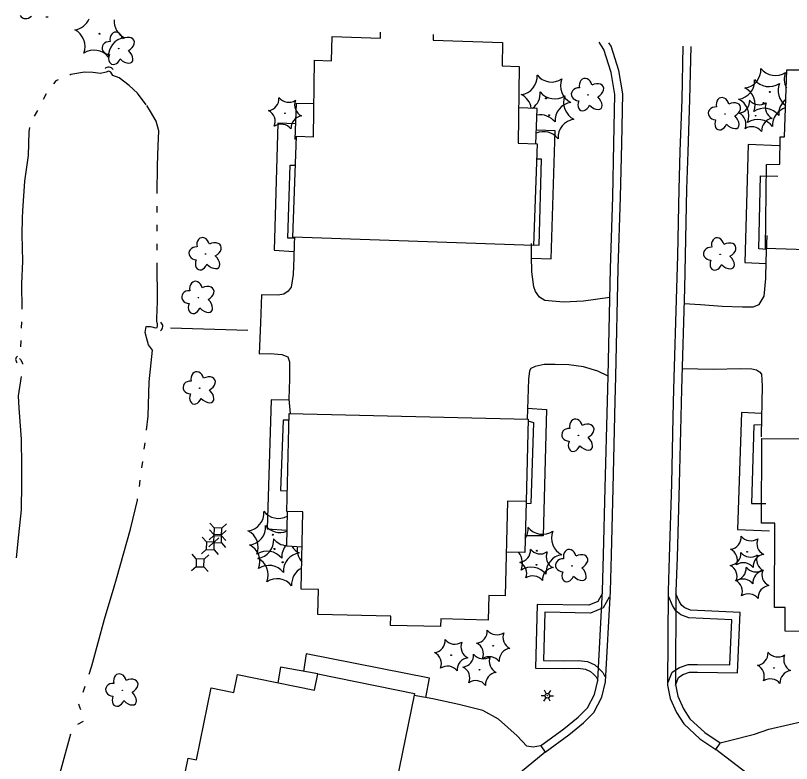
# Model space of a CAD drawing. Extents: x 588843 to 2552415, y 180129 to 269402.
# Drawn here: x 608129 to 608376.4, y 183958.2 to 184196.8 of the extents above; entities that cross this region are included whole.
import ezdxf

# ---------------------------------------------------------------- set-up
doc = ezdxf.new("R2010")
doc.units = 0
for name, color, linetype in [('E_BLD', 7, 'Continuous'), ('E_BLD_HvyDash', 7, 'Continuous'), ('E_DRN', 7, 'Continuous'), ('E_DRN_RipRap', 7, 'Continuous'), ('E_DWY', 7, 'Continuous'), ('E_LAND_Vegetation', 7, 'Continuous'), ('E_LTG', 7, 'Continuous'), ('E_PATH_Sidewalk', 7, 'Continuous'), ('E_RDWY', 7, 'Continuous'), ('E_RDWY_C_and_G', 7, 'Continuous'), ('E_UTL_AG_Bold', 7, 'Continuous'), ('E_WTR_P', 7, 'Continuous')]:
    doc.layers.add(name, color=color, linetype=linetype)

# ---------------------------------------------------------------- blocks, each defined once
blk = doc.blocks.new('DTRE_4')
at = {"layer": 'E_LAND_Vegetation'}
blk.add_circle((-0.6, 0), 0.601, dxfattribs=at)
for centre, major_axis, ratio in [((-6.1, 17.5), (4.5, -16.3), 0.782863), ((13.3, 9), (-17.3, -9.6), 0.691916), ((-19.3, 0.5), (16.2, -0.4), 0.832022), ((-8.2, -17.2), (5.9, 15.9), 0.716896), ((11.6, -12.2), (-16.4, 15), 0.560249)]:
    blk.add_ellipse(centre, major_axis=major_axis, ratio=ratio, start_param=1.570796, end_param=4.712389, dxfattribs=at)
blk = doc.blocks.new('CTRE_4')
at = {"layer": 'E_LAND_Vegetation'}
blk.add_circle((0, 0), 0.733, dxfattribs=at)
for centre, start, end in [((-39.3, 29.4), 280.2067, 5.9716), ((5.9, 49), 220.2113, 305.9762), ((45.4, 19.3), 160.2113, 245.9762), ((-45.4, -19.3), 340.2113, 65.9762), ((39.5, -29.6), 100.2511, 185.9272), ((-5.9, -49), 40.2113, 125.9762)]:
    blk.add_arc(centre, 25.8, start, end, dxfattribs=at)
blk = doc.blocks.new('PED_3')
at = {"layer": 'E_UTL_AG_Bold'}
for p, q in [((-8.2, 8.2), (-17.5, 17.5)), ((8.2, 8.2), (17.5, 17.5)), ((-8.2, -8.2), (-17.5, -17.5)), ((8.2, -8.2), (17.5, -17.5))]:
    blk.add_line(p, q, dxfattribs=at)
blk.add_lwpolyline([(-8.2, -8.2), (8.2, -8.2), (8.2, 8.2), (-8.2, 8.2)], close=True, dxfattribs=at)
blk = doc.blocks.new('LPOL_4')
at = {"layer": 'E_LTG'}
for p, q in [((-13.1, 0), (-4.9, 0)), ((-2.5, 4.3), (-6.6, 11.4)), ((2.5, 4.3), (6.6, 11.4)), ((4.9, 0), (13.1, 0)), ((-6.6, -11.4), (-2.5, -4.3)), ((6.6, -11.4), (2.5, -4.3))]:
    blk.add_line(p, q, dxfattribs=at)
for radius in [4.92, 4.92, 4.92, 0.41]:
    blk.add_circle((0, 0), radius, dxfattribs=at)
blk = doc.blocks.new('CULV2_4')
at = {"layer": 'E_DRN'}
blk.add_arc((65, 48), 80.7, 216.8699, 323.1301, dxfattribs=at)

msp = doc.modelspace()

# ---------------------------------------------------------------- linework, layer by layer
at = {"layer": 'E_BLD'}
for points in [[(608262.19, 184190.67), (608262.19, 184190.67), (608262.16, 184188.92), (608284.27, 184188.1), (608284.15, 184180.67), (608289.62, 184180.47), (608289.24, 184156.09), (608295.3, 184155.82), (608294.21, 184123.41), (608217.41, 184126.03), (608218.6, 184158.27), (608224.03, 184158.08), (608224.37, 184182.5), (608229.82, 184182.31), (608229.94, 184190.09), (608245.35, 184189.55), (608245.37, 184191.45), (608245.37, 184191.45)], [(608434.51, 184182.1), (608434.51, 184182.1), (608434.44, 184177.01), (608439.5, 184176.85), (608439.13, 184153.2), (608444.62, 184153.07), (608443.53, 184119.99), (608368.15, 184122.44), (608368.49, 184149.29), (608372.67, 184149.32), (608372.83, 184158.03), (608374.24, 184158.01), (608375, 184179.45), (608380.36, 184179.41), (608380.44, 184185.21), (608380.44, 184185.21)]]:
    msp.add_lwpolyline(points, dxfattribs=at)
for points in [[(608216.22, 184069.81), (608292.44, 184068.02), (608291.82, 184041.76), (608285.89, 184041.9), (608285.18, 184011.69), (608279.91, 184011.82), (608279.72, 184003.95), (608264.63, 184004.31), (608264.57, 184001.86), (608248.57, 184002.24), (608248.64, 184005.19), (608225.45, 184005.73), (608225.64, 184013.67), (608220.06, 184013.8), (608220.64, 184038.47), (608215.48, 184038.59)], [(608366.99, 184061.89), (608444.63, 184061.61), (608444.53, 184033.47), (608436.43, 184033.5), (608436.34, 184008.1), (608430.09, 184008.12), (608430.07, 184001), (608413.8, 184001.06), (608413.79, 183998.25), (608399.16, 183998.31), (608399.17, 184000.32), (608374.43, 184000.41), (608374.46, 184007.97), (608371.03, 184007.98), (608371.13, 184034.81), (608366.89, 184034.83)], [(608256.21, 183980.5), (608240.82, 183905.16), (608210.08, 183911.44), (608211.27, 183917.28), (608186.99, 183922.24), (608188.09, 183927.62), (608180.2, 183929.24), (608183.2, 183943.93), (608180.87, 183944.41), (608184.03, 183959.89), (608186.71, 183959.34), (608191.41, 183982.34), (608198.67, 183980.86), (608199.84, 183986.57), (608224.3, 183981.57), (608225.37, 183986.8)]]:
    msp.add_lwpolyline(points, close=True, dxfattribs=at)
at = {"layer": 'E_BLD_HvyDash'}
for points in [[(608218.16, 184157.21), (608218.64, 184168.85), (608223.9, 184168.66)], [(608294.95, 184155.74), (608295.36, 184167.14), (608289.44, 184167.35)], [(608291.82, 184041.76), (608291.38, 184025.5), (608285.51, 184025.61)], [(608215.66, 184038.58), (608215.37, 184027.58), (608220.38, 184027.29)], [(608225.45, 183986.78), (608213.47, 183988.91), (608212.67, 183983.95)]]:
    msp.add_lwpolyline(points, dxfattribs=at)
at = {"layer": 'E_DRN_RipRap'}
msp.add_lwpolyline([(608203.08, 184096.32), (608178.4, 184097.08)], dxfattribs=at)
at = {"layer": 'E_DWY'}
for points in [[(608217.97, 184125.94), (608217.9, 184124.05), (608217.74, 184119.45), (608217.54, 184114.16), (608216.91, 184110.16), (608215.98, 184108.82), (608214.57, 184107.9), (608212.7, 184107.57), (608207.4, 184107.67), (608207.08, 184098.75), (608206.72, 184088.86), (608210.25, 184088.93), (608213.97, 184088.6), (608215.8, 184087.85), (608216.43, 184086.26), (608216.43, 184080.76), (608216.2, 184074.4), (608216.59, 184069.8)], [(608342.13, 184104.92), (608347.41, 184104.63), (608354.35, 184104.09), (608360.82, 184103.85), (608364.25, 184103.82), (608366.14, 184104.54), (608367.71, 184107.23), (608368.3, 184112.89), (608368.41, 184118.48), (608368.7, 184126.61)], [(608318.49, 184106.77), (608310.09, 184105.7), (608303.71, 184105.34), (608297.84, 184105.85), (608296.11, 184106.89), (608294.81, 184108.7), (608294.27, 184110.19), (608293.66, 184115.02), (608293.55, 184120.03), (608293.57, 184124.05)], [(608317.94, 184081.68), (608314.64, 184083.37), (608310.08, 184084.71), (608305.4, 184085.37), (608301.09, 184085.43), (608297.56, 184085.46), (608294.69, 184084.78), (608293.29, 184084.15), (608292.88, 184083.48), (608292.58, 184080.74), (608292.21, 184068.02)], [(608341.54, 184084.15), (608351.56, 184083.99), (608360.2, 184084.16), (608363.82, 184084.03), (608365.28, 184083.78), (608366.24, 184083.16), (608366.9, 184082.35), (608367.05, 184078.52), (608366.79, 184063.04), (608366.77, 184062.55), (608366.76, 184062.35)], [(608316.15, 184012.51), (608314.65, 184009.83), (608311.86, 184008.66), (608295.3, 184008.96), (608294.85, 183988.59), (608304.06, 183988.45), (608308.38, 183988.58), (608310.73, 183988.3), (608312.37, 183987.56), (608313.32, 183986.74), (608314.17, 183985.82), (608314.67, 183984.82)], [(608318.33, 184011.29), (608316.41, 184007.86), (608312.34, 184006.15), (608297.74, 184006.42), (608297.41, 183991.05), (608304.04, 183990.95), (608308.49, 183991.09), (608311.41, 183990.74), (608313.73, 183989.68), (608315.05, 183988.54), (608316.24, 183987.26), (608316.9, 183985.94)], [(608337.13, 183984.18), (608338.42, 183987.31), (608340.74, 183988.85), (608343.51, 183989.79), (608346.49, 183989.8), (608356.82, 183989.66), (608357.42, 184004.02), (608343.71, 184004.61), (608341.17, 184005.65), (608339.58, 184006.85), (608338.51, 184008.6), (608337.29, 184011.33)], [(608339.44, 183983.23), (608340.44, 183985.65), (608341.84, 183986.58), (608343.93, 183987.29), (608346.48, 183987.3), (608359.22, 183987.13), (608360.02, 184006.41), (608344.26, 184007.09), (608342.42, 184007.84), (608341.47, 184008.56), (608340.73, 184009.76), (608339.58, 184012.35)], [(608296.44, 183963.89), (608294.03, 183963.42), (608292.09, 183963.78), (608288.97, 183967.03), (608282.98, 183972.35), (608277.99, 183975.08), (608270.41, 183977.02), (608262.04, 183978.8), (608256.1, 183979.94)], [(608369.25, 183969.11), (608382.14, 183972.08), (608396.26, 183974.86), (608401.24, 183975.57)], [(608353.72, 183964.77), (608356.67, 183965.55), (608364.68, 183967.51), (608369.25, 183969.11)]]:
    msp.add_lwpolyline(points, dxfattribs=at)
at = {"layer": 'E_LAND_Vegetation'}
for centre in [(608155.81, 184190.95), (608369.49, 184172.39), (608298.17, 184170.3), (608367.5, 184168.84), (608299.15, 184164.94), (608211.05, 184031.15), (608211.57, 184026.62), (608295.28, 184026.06), (608214.19, 184022.39)]:
    msp.add_circle(centre, 0.167, dxfattribs=at)
for centre, radius, start, end in [((608147.09, 184198.01), 5.9, 278.0212, 337.3432), ((608166.34, 184194.97), 5.9, 176.1236, 243.7907), ((608145.28, 184186.92), 5.9, 338.0258, 63.7907), ((608164.57, 184183.83), 5.91, 98.0656, 183.7417), ((608154.03, 184179.81), 5.9, 38.0258, 123.7907), ((608360.78, 184179.45), 5.9, 278.0212, 3.7861), ((608371.27, 184183.53), 5.9, 218.0258, 303.7907), ((608289.46, 184177.36), 5.9, 278.0212, 3.7861), ((608299.95, 184181.44), 5.9, 218.0258, 303.7907), ((608380.03, 184176.42), 5.9, 158.0258, 207.5681), ((608308.71, 184174.33), 5.9, 158.0258, 243.7907), ((608358.78, 184175.9), 5.9, 278.0212, 3.7861), ((608369.28, 184179.97), 5.9, 218.0258, 303.7907), ((608378.03, 184172.86), 5.9, 158.0258, 234.3821), ((608290.44, 184172), 5.9, 305.4476, 3.7861), ((608300.93, 184176.07), 5.9, 218.0258, 303.7907), ((608358.96, 184168.37), 5.9, 338.0258, 63.7907), ((608287.64, 184166.28), 5.9, 9.0542, 63.7907), ((608309.69, 184168.96), 5.9, 158.0258, 243.7907), ((608356.97, 184164.81), 5.9, 338.0258, 63.7907), ((608378.25, 184165.28), 5.91, 127.3836, 183.7417), ((608306.93, 184163.19), 5.91, 98.0656, 183.7417), ((608367.71, 184161.26), 5.9, 38.0258, 123.7907), ((608376.26, 184161.72), 5.91, 106.5726, 183.7417), ((608296.39, 184159.17), 5.9, 38.0258, 100.8555), ((608307.91, 184157.83), 5.91, 98.0656, 183.7417), ((608365.72, 184157.7), 5.9, 38.0258, 123.7907), ((608297.37, 184153.81), 5.9, 38.0258, 112.8927), ((608202.33, 184038.21), 5.9, 278.0212, 3.7861), ((608212.83, 184042.28), 5.9, 218.0258, 298.1863), ((608202.86, 184033.68), 5.9, 278.0212, 3.7861), ((608213.35, 184037.75), 5.9, 218.0258, 291.2428), ((608286.56, 184033.12), 5.9, 326.8029, 3.7861), ((608297.06, 184037.19), 5.9, 218.0258, 303.7907), ((608200.52, 184027.13), 5.9, 338.0258, 63.7907), ((608305.81, 184030.08), 5.9, 158.0258, 243.7907), ((608205.47, 184029.45), 5.9, 278.0212, 3.7861), ((608215.97, 184033.52), 5.9, 218.0258, 264.1531), ((608201.04, 184022.6), 5.9, 338.0258, 63.7907), ((608219.81, 184024.03), 5.91, 138.6286, 183.7417), ((608222.11, 184030.64), 5.9, 212.4773, 243.7907), ((608224.72, 184026.41), 5.9, 170.5865, 220.9552), ((608209.27, 184020.02), 5.9, 38.0258, 123.7907), ((608203.66, 184018.36), 5.9, 338.0258, 63.7907), ((608220.33, 184019.5), 5.91, 98.0656, 183.7417), ((608284.75, 184022.03), 5.9, 338.0258, 36.4043), ((608304.04, 184018.94), 5.91, 98.0656, 183.7417), ((608209.79, 184015.49), 5.9, 38.0258, 123.7907), ((608222.95, 184015.27), 5.91, 117.5113, 183.7417), ((608293.5, 184014.92), 5.9, 38.0258, 123.7907), ((608212.41, 184011.25), 5.9, 38.0258, 123.7907)]:
    msp.add_arc(centre, radius, start, end, dxfattribs=at)
for centre, major_axis, ratio, start_param, end_param in [((608132.88, 184199.26), (1.39, 3.35), 0.716896, 2.66101, 4.130026), ((608137.15, 184200.17), (-3.38, 3.34), 0.560249, 2.476985, 2.692078)]:
    msp.add_ellipse(centre, major_axis=major_axis, ratio=ratio, start_param=start_param, end_param=end_param, dxfattribs=at)
at = {"layer": 'E_PATH_Sidewalk'}
for points in [[(608218.36, 184162.21), (608212.64, 184162.42), (608211.46, 184121.87), (608217.81, 184121.54)], [(608293.57, 184119.33), (608299.86, 184119.11), (608301.05, 184159.95), (608295.11, 184160.17)], [(608372.49, 184155.21), (608362.57, 184155.57), (608361.59, 184117.95), (608368.39, 184117.71)], [(608293.57, 184123.63), (608296, 184123.56), (608296.7, 184150.9), (608295.15, 184150.95)], [(608217.97, 184125.79), (608215.89, 184125.79), (608216.64, 184149), (608217.95, 184148.99)], [(608368.54, 184122.11), (608366.06, 184122.3), (608366.52, 184145.62), (608372.1, 184145.51)], [(608216.23, 184074.05), (608210.51, 184074.18), (608209.21, 184033.05), (608215.5, 184032.63)], [(608292.31, 184071.53), (608298.31, 184071.12), (608297.23, 184030.76), (608291.53, 184030.86)], [(608366.9, 184069.8), (608360.54, 184070.14), (608359.18, 184032.83), (608369.46, 184032.45)], [(608216.17, 184067.72), (608214.37, 184067.74), (608213.55, 184045.31), (608215.64, 184045.13)], [(608292.42, 184067.45), (608294.22, 184066.94), (608293.28, 184041.09), (608291.8, 184041.04)], [(608366.84, 184066.16), (608364.48, 184066.15), (608363.67, 184041.17), (608368.27, 184041.1)], [(608259.87, 183979.22), (608260.99, 183985.44), (608221.73, 183993.14), (608220.89, 183987.59)]]:
    msp.add_lwpolyline(points, dxfattribs=at)
at = {"layer": 'E_RDWY'}
for points in [[(608297.91, 183961.87), (608288.26, 183953.87)], [(608362.34, 183955), (608352.32, 183962.7)]]:
    msp.add_lwpolyline(points, dxfattribs=at)
at = {"layer": 'E_RDWY_C_and_G'}
for points in [[(608316.53, 184024.69), (608317.06, 184046.08), (608317.74, 184073.81), (608317.94, 184081.71), (608318.7, 184116.11), (608319.44, 184138.9), (608319.82, 184155.94), (608320.14, 184171.58), (608318.99, 184178.62), (608316.62, 184185.87), (608315.14, 184188.23)], [(608319.03, 184024.62), (608319.56, 184046.02), (608320.24, 184073.75), (608320.44, 184081.65), (608321.2, 184116.05), (608321.94, 184138.83), (608322.32, 184155.89), (608322.64, 184171.75), (608321.43, 184179.21), (608318.9, 184186.94), (608318.18, 184188.09)], [(608341.79, 184187), (608341.42, 184170.01)], [(608344.29, 184186.88), (608343.92, 184169.96)], [(608341.42, 184170.04), (608340.86, 184153.35), (608340.51, 184141.4), (608340.07, 184120.25), (608339.77, 184109.73), (608338.85, 184077.64), (608338.61, 184068.75)], [(608343.92, 184169.96), (608343.36, 184153.27), (608343.01, 184141.34), (608342.57, 184120.19), (608342.27, 184109.66), (608341.35, 184077.57), (608341.11, 184068.68)], [(608338.61, 184068.73), (608338.16, 184047.43), (608337.47, 184024), (608337.08, 184013.19), (608336.9, 183983.16), (608337.78, 183978.9), (608339.8, 183974.47), (608342.1, 183970.83), (608347.26, 183966.11), (608352.32, 183962.7), (608353.66, 183964.69)], [(608341.11, 184068.68), (608340.66, 184047.36), (608339.97, 184023.91), (608339.58, 184013.14), (608339.41, 183983.41), (608340.18, 183979.68), (608342.01, 183975.66), (608344.03, 183972.45), (608348.81, 183968.08), (608353.72, 183964.77)], [(608296.44, 183963.89), (608303.89, 183969.3), (608308.47, 183973.01), (608311.38, 183975.95), (608313.59, 183980.23), (608314.66, 183984.64), (608316.19, 184013.25), (608316.53, 184024.69)], [(608296.5, 183963.81), (608297.91, 183961.87), (608305.41, 183967.32), (608310.15, 183971.15), (608313.42, 183974.46), (608315.95, 183979.35), (608317.14, 183984.28), (608318.69, 184013.14), (608319.03, 184024.61)]]:
    msp.add_lwpolyline(points, dxfattribs=at)
at = {"layer": 'E_WTR_P'}
for points in [[(608170.65, 184168.22), (608167.89, 184171.99), (608165.3, 184174.41), (608162.07, 184176.86), (608160.05, 184177.64), (608159.45, 184178.65), (608158.75, 184178.96), (608157.97, 184178.7), (608156.11, 184178.21), (608153.66, 184178.58), (608150.98, 184178.67), (608146.64, 184177.91), (608146.31, 184177.77)], [(608142.63, 184176.2), (608141.91, 184175.9), (608141.13, 184174.96)], [(608138.78, 184171.74), (608137.88, 184169.95)], [(608174.21, 184139.96), (608174.29, 184148.88), (608174.52, 184155.23), (608174.7, 184159.95), (608173.89, 184163.09), (608172.1, 184166.12), (608170.9, 184168.07)], [(608136, 184166.42), (608134.97, 184164.7)], [(608133.51, 184161.04), (608133.27, 184159.62), (608133.07, 184152.15), (608131.92, 184143.93), (608131.23, 184134.49), (608131.16, 184132.13)], [(608174.16, 184133.96), (608174.18, 184135.96)], [(608131.16, 184132.13), (608131.02, 184126.95), (608131.21, 184118.4), (608130.94, 184111.2), (608131.06, 184103.09)], [(608174.18, 184127.95), (608174.17, 184129.95)], [(608174.21, 184121.94), (608174.2, 184123.94)], [(608171.1, 184092.92), (608170.41, 184095.65), (608170.69, 184097.55), (608172.03, 184097.57), (608172.45, 184097.48), (608173.64, 184097.16), (608174.21, 184097.28), (608174.3, 184097.77), (608174.33, 184098.54), (608174.23, 184098.62), (608174.11, 184099.33), (608174.08, 184100.32), (608174.17, 184102.71), (608174.28, 184105.68), (608174.23, 184117.93)], [(608130.93, 184099.09), (608130.86, 184097.09)], [(608130.71, 184093.09), (608130.64, 184091.08)], [(608170.76, 184064.47), (608171.28, 184069), (608171.6, 184079.93), (608172.74, 184089.99), (608171.4, 184091.73), (608171.1, 184092.92)], [(608130.28, 184087.34), (608130.56, 184087), (608131.22, 184085.85), (608131.22, 184085.61)], [(608130.83, 184081.64), (608129.86, 184075.45), (608130.07, 184071.56), (608130.77, 184061.65), (608130.88, 184053.1), (608130.89, 184052.7)], [(608170.08, 184058.5), (608170.31, 184060.49)], [(608169.34, 184052.54), (608169.61, 184054.53)], [(608130.89, 184052.7), (608130.96, 184047.52), (608130.79, 184039.13), (608130.01, 184031.11), (608129.19, 184023.75)], [(608168.51, 184046.59), (608168.79, 184048.57)], [(608160.45, 184014.58), (608161.2, 184017.13), (608165.66, 184032.92), (608167.9, 184042.16), (608167.96, 184042.62)], [(608152.46, 183986.66), (608153.34, 183989.31), (608157.41, 184004.27), (608160.45, 184014.58)], [(608150.58, 183980.95), (608151.21, 183982.85)], [(608149.83, 183975.27), (608149.22, 183976.97), (608149.29, 183977.16)], [(608148.92, 183970.73), (608150.7, 183971.66)], [(608137.8, 183940), (608140.1, 183945.6), (608143.6, 183956.42), (608146.63, 183967.63)]]:
    msp.add_lwpolyline(points, dxfattribs=at)

# ---------------------------------------------------------------- block references
at = {"layer": 'E_DRN'}
for p, xscale, yscale, rotation in [((608160.12, 184179.52), 0.01978662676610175, 0.01978662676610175, 173.51853248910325), ((608175.23, 184096.21), 0.021245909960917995, 0.02124590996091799, 87.91723783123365), ((608129.64, 184088.16), 0.01669321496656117, 0.01669321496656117, -92.08276216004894)]:
    msp.add_blockref('CULV2_4', p, dxfattribs=dict(at, xscale=xscale, yscale=yscale, rotation=rotation))
at = {"layer": 'E_LAND_Vegetation', "xscale": 0.15240030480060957, "yscale": 0.15240030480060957, "rotation": -2.1855189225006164}
for name, p in [('DTRE_4', (608162.01, 184186.2)), ('DTRE_4', (608311.64, 184171.43)), ('CTRE_4', (608214.92, 184165.57)), ('DTRE_4', (608355.31, 184165.34)), ('CTRE_4', (608365, 184164.79)), ('DTRE_4', (608189.69, 184120.69)), ('DTRE_4', (608353.78, 184120.59)), ('DTRE_4', (608187.42, 184106.75)), ('DTRE_4', (608187.84, 184077.91)), ('DTRE_4', (608308.57, 184062.82)), ('CTRE_4', (608362.29, 184025.73)), ('CTRE_4', (608295.11, 184021.54)), ('DTRE_4', (608306.57, 184021.22)), ('CTRE_4', (608362.2, 184020.54)), ('CTRE_4', (608363.89, 184015.8)), ('CTRE_4', (608281.33, 183995.76)), ('CTRE_4', (608267.92, 183992.76)), ('CTRE_4', (608276.97, 183988.12)), ('CTRE_4', (608370.85, 183988.68)), ('DTRE_4', (608163.16, 183981.53))]:
    msp.add_blockref(name, p, dxfattribs=at)
at = {"layer": 'E_LTG', "xscale": 0.15240030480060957, "yscale": 0.15240030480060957, "rotation": -2.1855189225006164}
msp.add_blockref('LPOL_4', (608298.59, 183979.82), dxfattribs=at)
at = {"layer": 'E_UTL_AG_Bold', "xscale": 0.15240030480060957, "yscale": 0.15240030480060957, "rotation": -2.1855189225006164}
for p in [(608193.53, 184032.07), (608193.45, 184029.91), (608191.11, 184027.64), (608187.87, 184022.17)]:
    msp.add_blockref('PED_3', p, dxfattribs=at)

doc.saveas('drawing.dxf')
